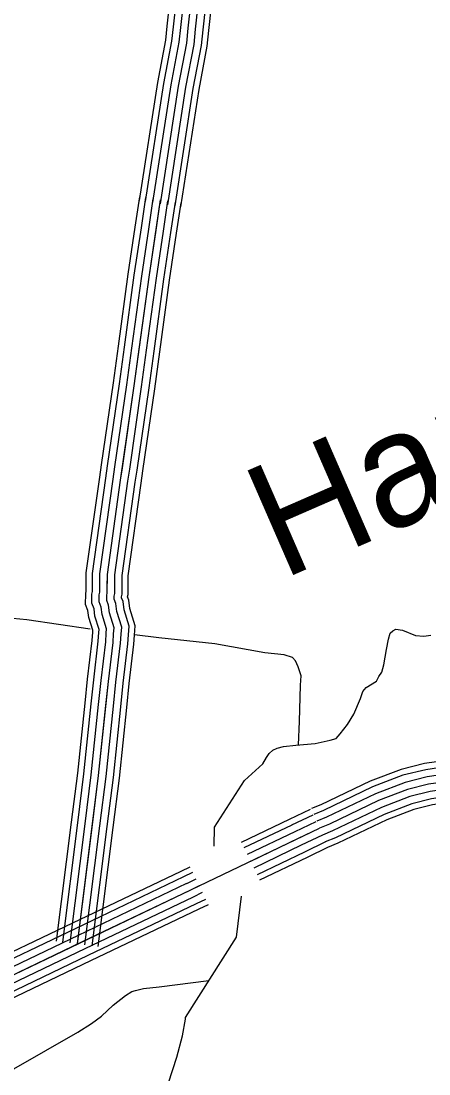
# Model space of a CAD drawing. Extents: x 1551132 to 1791609, y 378168 to 563823.
# Drawn here: x 1602623 to 1604322, y 468823 to 473207 of the extents above; entities that cross this region are included whole.
import ezdxf

# ---------------------------------------------------------------- set-up
doc = ezdxf.new("R2010")
doc.units = 0
for name, color, linetype in [('DESIGN - DRAINAGE - Bridges and Cross Drains Size Text', 7, 'Continuous'), ('DESIGN - TRANSPORTATION - Text', 7, 'Continuous'), ('SURVEY - CENTERLINE - Preliminary Text', 7, 'Continuous'), ('SURVEY - PROPERTY - Owners', 7, 'Continuous'), ('SURVEY - TRANSPORTATION - Roads', 7, 'Continuous')]:
    doc.layers.add(name, color=color, linetype=linetype)

msp = doc.modelspace()

# ---------------------------------------------------------------- linework, layer by layer
at = {"layer": 'DESIGN - TRANSPORTATION - Text'}
for points in [[(1602910.624, 470675.035), (1602646.847, 470714.777), (1602412.835, 470735.994)], [(1603426.969, 469771.911), (1603428.203, 469850.314), (1603491.385, 469947.541), (1603552.95, 470044.777), (1603630.315, 470113.979), (1603645.773, 470140.546), (1603655.756, 470158.03), (1603671.105, 470171.572), (1603689.23, 470179.347), (1603715.354, 470187.014), (1603767.487, 470192.323), (1603847.676, 470199.256), (1603909.925, 470212.44), (1603936.049, 470220.107), (1603952.324, 470239.941), (1603982.848, 470277.617), (1604009.448, 470321.368), (1604036.322, 470387.17), (1604046.697, 470415.095), (1604060.946, 470432.946), (1604103.32, 470458.438), (1604113.587, 470478.347), (1604125.737, 470495.789), (1604134.228, 470526.19), (1604145.07, 470590.2), (1604153.644, 470634.193), (1604159.961, 470658.168), (1604172.102, 470668.027), (1604184.219, 470675.877), (1604212.193, 470671.494), (1604265.967, 470648.71), (1604300.499, 470645.618), (1604330.057, 470649.843)], [(1603778.011, 470193.231), (1603782.77, 470290.359), (1603786.736, 470442.679), (1603789.228, 470480.738), (1603777.703, 470518.989), (1603766.003, 470543.207), (1603754.17, 470557.407), (1603718.263, 470567.916), (1603638.281, 470577.024), (1603430.503, 470613.925), (1603196.542, 470639.151), (1603095.228, 470651.734)], [(1603285.813, 467931.238), (1603276.138, 467957.431), (1603270.514, 467987.582), (1603265.264, 468045.8), (1603260.389, 468134.085), (1603253.289, 468204.354), (1603232.323, 468286.839), (1603225.006, 468341.074), (1603223.632, 468389.209), (1603208.59, 468465.602), (1603199.224, 468515.854), (1603189.916, 468570.113), (1603180.266, 468598.314), (1603178.441, 468612.373), (1603180.808, 468640.415), (1603211.507, 468692.125), (1603218.057, 468734.143), (1603236.748, 468786.019), (1603272.181, 468893.805), (1603295.339, 468981.707), (1603308.255, 469051.709), (1603307.655, 469057.793), (1603520.55, 469393.318), (1603541.575, 469563.464)], [(1601633.877, 468679.34), (1601731.583, 468582.413), (1601926.004, 468543.52), (1602224.105, 468621.314), (1602538.531, 468812.594), (1602593.23, 468844.887), (1602859.515, 468997.666), (1602916.039, 469032.984), (1602958.497, 469064.493), (1603007.137, 469109.944), (1603057.711, 469149.362), (1603083.969, 469167.046), (1603100.035, 469170.837), (1603132.176, 469178.421), (1603198.349, 469185.546), (1603405.361, 469211.78)]]:
    msp.add_lwpolyline(points, dxfattribs=at)
at = {"layer": 'SURVEY - CENTERLINE - Preliminary Text'}
for points in [[(1608389.836, 469707.696), (1608353.853, 469706.321), (1608247.298, 469707.771), (1608071.418, 469723.88), (1607529.923, 469785.298), (1606750.541, 469874.183), (1606004.134, 469946.493), (1605292.926, 470034.236), (1604636.358, 470117.905), (1604497.028, 470131.963), (1604403.888, 470130.23), (1604303.699, 470115.438), (1604206.06, 470091.52), (1604076.746, 470041.827), (1603872.092, 469943.975), (1603832.818, 469927.857)], [(1608378.395, 469681.521), (1608354.17, 469680.595), (1608245.948, 469682.07), (1608068.793, 469698.296), (1607527.023, 469759.739), (1606747.841, 469848.607), (1606001.317, 469920.925), (1605289.726, 470008.719), (1604633.441, 470092.354), (1604495.969, 470106.221), (1604406.013, 470104.546), (1604308.649, 470090.17), (1604213.768, 470066.928), (1604086.912, 470018.185), (1603882.534, 469920.457), (1603842.585, 469904.065)], [(1608371.77, 469650.245), (1608354.545, 469649.586), (1608244.314, 469651.095), (1608065.635, 469667.453), (1607523.515, 469728.938), (1606744.591, 469817.781), (1605997.926, 469890.108), (1605285.867, 469977.96), (1604629.925, 470061.545), (1604494.703, 470075.187), (1604408.58, 470073.587), (1604314.607, 470059.72), (1604223.051, 470037.286), (1604099.179, 469989.693), (1603895.108, 469892.115), (1603854.351, 469875.389)], [(1608368.711, 469619.102), (1608354.928, 469618.577), (1608242.689, 469620.11), (1608062.477, 469636.611), (1607520.015, 469698.137), (1606741.341, 469786.947), (1605994.534, 469859.29), (1605282.009, 469947.201), (1604626.408, 470030.744), (1604493.428, 470044.161), (1604411.138, 470042.627), (1604320.573, 470029.26), (1604232.334, 470007.643), (1604111.445, 469961.192), (1603907.691, 469863.764), (1603866.117, 469846.705)], [(1604411.138, 470042.627), (1604320.573, 470029.26), (1604232.334, 470007.643), (1604111.445, 469961.192), (1603907.691, 469863.764), (1603866.117, 469846.705)], [(1608372.178, 469588.21), (1608355.312, 469587.568), (1608241.064, 469589.126), (1608059.319, 469605.768), (1607516.515, 469667.336), (1606738.091, 469756.113), (1605991.142, 469828.473), (1605278.151, 469916.441), (1604622.891, 469999.943), (1604492.153, 470013.135), (1604413.696, 470011.668), (1604326.54, 469998.801), (1604241.617, 469978.001), (1604123.711, 469932.691), (1603920.274, 469835.413), (1603877.884, 469818.021)], [(1608382.094, 469557.567), (1608355.687, 469556.559), (1608239.431, 469558.151), (1608056.16, 469574.926), (1607513.007, 469636.535), (1606734.842, 469725.287), (1605987.751, 469797.655), (1605274.293, 469885.682), (1604619.375, 469969.134), (1604490.886, 469982.101), (1604416.263, 469980.709), (1604332.498, 469968.35), (1604250.9, 469948.358), (1604135.978, 469904.199), (1603932.849, 469807.071), (1603889.65, 469789.346)], [(1603740.304, 469883.773), (1603828.285, 469925.841)], [(1608397.327, 469533.408), (1608355.987, 469531.833), (1608238.139, 469533.442), (1608053.635, 469550.342), (1607510.215, 469611.977), (1606732.25, 469700.703), (1605985.043, 469773.088), (1605271.218, 469861.157), (1604616.575, 469944.575), (1604489.869, 469957.359), (1604418.304, 469956.025), (1604337.256, 469944.067), (1604258.308, 469924.724), (1604145.752, 469881.473), (1603942.882, 469784.47), (1603899.033, 469766.478)], [(1603541.4, 469788.687), (1603740.32, 469883.79)], [(1603751.395, 469860.572), (1603839.376, 469902.64)], [(1603764.761, 469832.605), (1603852.743, 469874.673)], [(1599682.948, 467940.786), (1602462.092, 469175.429), (1603866.117, 469846.705)], [(1603552.691, 469765.57), (1603751.412, 469860.581)], [(1603566.266, 469737.702), (1603764.786, 469832.613)], [(1603778.136, 469804.638), (1603866.117, 469846.705)], [(1603579.841, 469709.835), (1603778.153, 469804.646)], [(1603791.511, 469776.67), (1603879.492, 469818.738)], [(1603804.877, 469748.703), (1603892.858, 469790.771)], [(1603593.457, 469681.984), (1603791.519, 469776.678)], [(1603607.032, 469654.117), (1603804.894, 469748.711)], [(1603815.543, 469726.402), (1603903.525, 469768.47)], [(1603617.865, 469631.9), (1603815.552, 469726.411)], [(1602838.158, 469452.453), (1603289.247, 469668.125)], [(1603289.231, 469668.125), (1603327.047, 469686.209)], [(1603300.322, 469644.916), (1603338.33, 469663.092)], [(1602849.249, 469429.252), (1603300.339, 469644.925)], [(1602862.616, 469401.285), (1603313.705, 469616.957)], [(1603313.697, 469616.949), (1603351.904, 469635.216)], [(1602875.99, 469373.317), (1603327.08, 469588.99)], [(1603327.063, 469588.982), (1603365.496, 469607.357)], [(1603340.43, 469561.014), (1603379.095, 469579.498)], [(1602889.365, 469345.35), (1603340.455, 469561.023)], [(1602902.731, 469317.383), (1603353.821, 469533.055)], [(1603353.804, 469533.047), (1603392.678, 469551.631)], [(1603364.462, 469510.746), (1603403.52, 469529.422)], [(1602913.389, 469295.082), (1603364.479, 469510.755)], [(1602388.835, 469238.872), (1602425.367, 469255.097), (1602838.175, 469452.469)], [(1602399.268, 469215.371), (1602436.134, 469231.738), (1602849.266, 469429.261)], [(1602411.851, 469187.037), (1602449.109, 469203.588), (1602862.632, 469401.293)], [(1602424.434, 469158.703), (1602462.092, 469175.429), (1602876.007, 469373.326)], [(1602437.017, 469130.369), (1602475.075, 469147.27), (1602889.382, 469345.358)], [(1602449.6, 469102.035), (1602488.049, 469119.119), (1602902.748, 469317.391)], [(1602459.633, 469079.451), (1602498.399, 469096.668), (1602913.406, 469295.09)]]:
    msp.add_lwpolyline(points, dxfattribs=at)
at = {"layer": 'SURVEY - PROPERTY - Owners'}
for points in [[(1603623.669, 476133.635), (1603759.807, 475709.908), (1603810.306, 475545.253), (1603825.847, 475492.285), (1603835.522, 475458.926), (1603839.23, 475426.85), (1603834.938, 475392.85), (1603818.514, 475342.932), (1603728.691, 475125.468), (1603689.775, 475017.681), (1603526.162, 474588.612), (1603430.464, 474385.206), (1603387.698, 474293.479), (1603373.432, 474261.562), (1603364.982, 474209.577), (1603362.265, 474127.5), (1603339.599, 473595.053), (1603333.574, 473364.822), (1603328.807, 473276.753), (1603317.916, 473177.317), (1603311.399, 473114.715), (1603277.858, 472936.794), (1603201.626, 472446.864)], [(1602858.099, 469364.759), (1602946.022, 470065.277), (1602987.03, 470457.937), (1603006.28, 470620.192), (1603008.555, 470656.259), (1603010.738, 470680.31), (1602991.163, 470742.62), (1602987.397, 470774.729), (1602979.539, 470794.846), (1602979.689, 470814.897), (1602981.78, 470826.905), (1602982.355, 470903.099), (1603037.379, 471295.643), (1603094.42, 471688.178), (1603155.91, 472140.823), (1603204.135, 472462.998)]]:
    msp.add_lwpolyline(points, dxfattribs=at)
at = {"layer": 'SURVEY - TRANSPORTATION - Roads'}
for points in [[(1603653.118, 476143.327), (1603789.381, 475719.191), (1603839.996, 475554.162), (1603855.604, 475500.969), (1603866.021, 475465.068), (1603870.454, 475426.684), (1603865.321, 475385.999), (1603847.605, 475332.156), (1603757.606, 475114.284), (1603718.841, 475006.889), (1603554.711, 474576.47), (1603458.538, 474372.056), (1603415.897, 474280.604), (1603403.381, 474252.603), (1603395.898, 474206.568), (1603393.239, 474126.325), (1603370.581, 473593.986), (1603364.548, 473363.58), (1603359.715, 473274.228), (1603348.74, 473174.025), (1603342.098, 473110.232), (1603308.416, 472931.535), (1603232.259, 472442.097)], [(1603682.559, 476153.011), (1603818.955, 475728.483), (1603869.687, 475563.071), (1603885.362, 475509.653), (1603896.512, 475471.21), (1603901.678, 475426.525), (1603895.703, 475379.149), (1603876.687, 475321.381), (1603786.531, 475103.092), (1603747.898, 474996.106), (1603583.26, 474564.336), (1603486.612, 474358.906), (1603444.097, 474267.728), (1603433.33, 474243.636), (1603426.814, 474203.552), (1603424.222, 474125.158), (1603401.564, 473592.919), (1603395.531, 473362.338), (1603390.622, 473271.694), (1603379.564, 473170.733), (1603372.798, 473105.748), (1603338.965, 472926.285), (1603262.891, 472437.331)], [(1603706.042, 476160.736), (1603842.538, 475735.883), (1603893.362, 475570.179), (1603909.095, 475516.569), (1603920.828, 475476.102), (1603926.578, 475426.392), (1603919.92, 475373.691), (1603899.887, 475312.781), (1603809.589, 475094.175), (1603771.073, 474987.506), (1603606.018, 474554.653), (1603508.995, 474348.422), (1603466.579, 474257.461), (1603457.213, 474236.494), (1603451.463, 474201.152), (1603448.921, 474124.225), (1603426.263, 473592.077), (1603420.23, 473361.346), (1603415.263, 473269.686), (1603404.139, 473168.108), (1603397.28, 473102.173), (1603363.331, 472922.093), (1603287.308, 472433.531)], [(1603540.346, 476106.218), (1603676.117, 475683.632), (1603726.291, 475520.044), (1603741.64, 475467.718), (1603749.232, 475441.551), (1603750.874, 475427.309), (1603748.974, 475412.233), (1603736.207, 475373.424), (1603646.859, 475157.127), (1603607.535, 475048.207), (1603445.38, 474622.963), (1603351.032, 474422.416), (1603307.908, 474329.913), (1603288.684, 474286.92), (1603277.501, 474218.102), (1603274.609, 474130.816), (1603251.934, 473598.069), (1603245.917, 473368.338), (1603241.351, 473283.903), (1603230.701, 473186.633), (1603224.534, 473127.407), (1603191.402, 472951.669), (1603114.953, 472460.348)], [(1603564.778, 476114.26), (1603700.658, 475691.332), (1603750.924, 475527.436), (1603766.332, 475474.918), (1603774.531, 475446.643), (1603776.781, 475427.175), (1603774.173, 475406.55), (1603760.34, 475364.482), (1603670.85, 475147.843), (1603631.651, 475039.257), (1603469.063, 474612.887), (1603374.315, 474411.507), (1603331.299, 474319.23), (1603313.533, 474279.487), (1603303.15, 474215.602), (1603300.308, 474129.841), (1603277.634, 473597.186), (1603271.617, 473367.305), (1603266.992, 473281.811), (1603256.267, 473183.9), (1603250.001, 473123.682), (1603216.751, 472947.302), (1603140.361, 472456.398)], [(1603594.219, 476123.943), (1603730.233, 475700.624), (1603780.615, 475536.345), (1603796.089, 475483.602), (1603805.022, 475452.784), (1603808.006, 475427.017), (1603804.556, 475399.7), (1603789.423, 475353.707), (1603699.775, 475136.651), (1603660.709, 475028.473), (1603497.612, 474600.754), (1603402.389, 474398.357), (1603359.499, 474306.354), (1603343.482, 474270.52), (1603334.066, 474212.585), (1603331.291, 474128.675), (1603308.616, 473596.119), (1603302.599, 473366.063), (1603297.899, 473279.278), (1603287.091, 473180.608), (1603280.7, 473119.198), (1603247.3, 472942.052), (1603170.994, 472451.631)], [(1603623.669, 476133.635), (1603759.807, 475709.908), (1603810.306, 475545.253), (1603825.847, 475492.285), (1603835.522, 475458.926), (1603839.23, 475426.85), (1603834.938, 475392.85), (1603818.514, 475342.932), (1603728.691, 475125.468), (1603689.775, 475017.681), (1603526.162, 474588.612), (1603430.464, 474385.206), (1603387.698, 474293.479), (1603373.432, 474261.562), (1603364.982, 474209.577), (1603362.265, 474127.5), (1603339.599, 473595.053), (1603333.574, 473364.822), (1603328.807, 473276.753), (1603317.916, 473177.317), (1603311.399, 473114.715), (1603277.858, 472936.794), (1603201.626, 472446.864)], [(1603623.669, 476133.635), (1603759.807, 475709.908), (1603810.306, 475545.253), (1603825.847, 475492.285), (1603835.522, 475458.926), (1603839.23, 475426.85), (1603834.938, 475392.85), (1603818.514, 475342.932), (1603728.691, 475125.468), (1603689.775, 475017.681), (1603526.162, 474588.612), (1603430.464, 474385.206), (1603387.698, 474293.479), (1603373.432, 474261.562), (1603364.982, 474209.577), (1603362.265, 474127.5), (1603339.599, 473595.053), (1603333.574, 473364.822), (1603328.807, 473276.753), (1603317.916, 473177.317), (1603311.399, 473114.715), (1603277.858, 472936.794), (1603201.626, 472446.864)], [(1602858.099, 469364.759), (1602946.022, 470065.277), (1602987.03, 470457.937), (1603006.28, 470620.192), (1603008.555, 470656.259), (1603010.738, 470680.31), (1602991.163, 470742.62), (1602987.397, 470774.729), (1602979.539, 470794.846), (1602979.689, 470814.897), (1602981.78, 470826.905), (1602982.355, 470903.099), (1603037.379, 471295.643), (1603094.42, 471688.178), (1603155.91, 472140.823), (1603204.135, 472462.998)], [(1603098.47, 472349.587), (1603117.387, 472475.982)], [(1603123.903, 472345.778), (1603142.819, 472472.173)], [(1603154.561, 472341.195), (1603173.477, 472467.59)], [(1603185.218, 472336.603), (1603204.135, 472462.998)], [(1603215.876, 472332.011), (1603234.792, 472458.406)], [(1603246.533, 472327.428), (1603265.45, 472453.823)], [(1603270.975, 472323.769), (1603289.891, 472450.164)], [(1603028.338, 471853.34), (1603069.071, 472153.223), (1603098.47, 472349.603)], [(1603053.821, 471849.882), (1603094.537, 472149.59), (1603123.903, 472345.795)], [(1603084.537, 471845.707), (1603125.22, 472145.206), (1603154.561, 472341.211)], [(1603115.253, 471841.532), (1603155.91, 472140.823), (1603185.218, 472336.62)], [(1603145.969, 471837.357), (1603186.601, 472136.439), (1603215.876, 472332.028)], [(1603176.685, 471833.182), (1603217.284, 472132.056), (1603246.533, 472327.444)], [(1603201.176, 471829.857), (1603241.758, 472128.564), (1603270.975, 472323.778)], [(1602957.965, 471359.152), (1603007.555, 471700.386), (1603028.338, 471853.357)], [(1602983.414, 471355.452), (1603033.021, 471696.811), (1603053.821, 471849.89)], [(1603014.097, 471350.994), (1603063.721, 471692.495), (1603084.537, 471845.724)], [(1603044.771, 471346.536), (1603094.42, 471688.178), (1603115.253, 471841.548)], [(1603075.445, 471342.077), (1603125.119, 471683.861), (1603145.969, 471837.373)], [(1603106.128, 471337.619), (1603155.819, 471679.544), (1603176.685, 471833.207)], [(1603130.586, 471334.06), (1603180.293, 471676.103), (1603201.176, 471829.873)], [(1602894.249, 470851.573), (1602894.691, 470909.541), (1602950.548, 471308.043), (1602957.973, 471359.169)], [(1602919.965, 470851.381), (1602920.39, 470907.657), (1602976.006, 471304.409), (1602983.422, 471355.469)], [(1602950.964, 470851.148), (1602951.373, 470905.374), (1603006.688, 471300.026), (1603014.105, 471351.011)], [(1602981.964, 470850.914), (1602982.355, 470903.099), (1603037.379, 471295.643), (1603044.779, 471346.552)], [(1603012.963, 470850.681), (1603013.338, 470900.824), (1603068.07, 471291.259), (1603075.454, 471342.094)], [(1603043.962, 470850.448), (1603044.321, 470898.541), (1603098.753, 471286.876), (1603106.136, 471337.635)], [(1603068.678, 470850.264), (1603069.028, 470896.724), (1603123.227, 471283.384), (1603130.594, 471334.077)], [(1602889.316, 470366.777), (1602899.857, 470467.663), (1602918.89, 470628.125), (1602921.09, 470662.984), (1602921.798, 470670.76), (1602905.007, 470724.203), (1602901.591, 470753.312), (1602891.699, 470778.637), (1602892.033, 470822.805), (1602894.124, 470834.822), (1602894.249, 470851.598)], [(1602914.89, 470364.102), (1602925.415, 470464.813), (1602944.514, 470625.8), (1602946.731, 470661.018), (1602947.873, 470673.56), (1602930.265, 470729.603), (1602926.748, 470759.587), (1602917.457, 470783.387), (1602917.732, 470820.488), (1602919.824, 470832.497), (1602919.965, 470851.406)], [(1602945.723, 470360.876), (1602956.222, 470461.371), (1602975.397, 470622.992), (1602977.647, 470658.634), (1602979.305, 470676.935), (1602960.714, 470736.111), (1602957.073, 470767.162), (1602948.498, 470789.121), (1602948.706, 470817.688), (1602950.798, 470829.705), (1602950.964, 470851.164)], [(1602976.555, 470357.66), (1602987.03, 470457.937), (1603006.28, 470620.192), (1603008.555, 470656.259), (1603010.738, 470680.31), (1602991.163, 470742.62), (1602987.397, 470774.729), (1602979.539, 470794.846), (1602979.689, 470814.897), (1602981.78, 470826.905), (1602981.964, 470850.931)], [(1603007.388, 470354.443), (1603017.838, 470454.504), (1603037.162, 470617.392), (1603039.462, 470653.884), (1603042.171, 470683.685), (1603021.613, 470749.128), (1603017.721, 470782.296), (1603010.58, 470800.571), (1603010.671, 470812.105), (1603012.763, 470824.105), (1603012.963, 470850.698)], [(1603038.22, 470351.218), (1603048.645, 470451.062), (1603068.045, 470614.583), (1603070.378, 470651.501), (1603073.603, 470687.06), (1603052.062, 470755.637), (1603048.045, 470789.871), (1603041.621, 470806.305), (1603041.646, 470809.305), (1603043.737, 470821.314), (1603043.962, 470850.456)], [(1603062.803, 470348.651), (1603073.211, 470448.321), (1603092.669, 470612.35), (1603095.019, 470649.609), (1603098.669, 470689.752), (1603076.336, 470760.829), (1603072.22, 470795.905), (1603066.812, 470809.755), (1603068.437, 470819.08), (1603068.678, 470850.273)], [(1602833.333, 469871.78), (1602858.874, 470075.294), (1602889.316, 470366.785)], [(1602858.849, 469868.58), (1602884.424, 470072.361), (1602914.89, 470364.118)], [(1602889.607, 469864.714), (1602915.223, 470068.819), (1602945.723, 470360.893)], [(1602920.365, 469860.855), (1602946.022, 470065.277), (1602976.555, 470357.676)], [(1602951.122, 469856.997), (1602976.822, 470061.735), (1603007.388, 470354.46)], [(1602981.88, 469853.13), (1603007.621, 470058.194), (1603038.22, 470351.235)], [(1603006.404, 469850.055), (1603032.17, 470055.369), (1603062.803, 470348.668)], [(1602771.068, 469375.684), (1602833.333, 469871.797)], [(1602796.584, 469372.484), (1602858.849, 469868.597)], [(1602827.341, 469368.617), (1602889.607, 469864.73)], [(1602858.099, 469364.759), (1602920.365, 469860.872)], [(1602888.857, 469360.9), (1602951.122, 469857.013)], [(1602919.614, 469357.034), (1602981.88, 469853.147)], [(1602944.139, 469353.959), (1603006.404, 469850.072)]]:
    msp.add_lwpolyline(points, dxfattribs=at)

# ---------------------------------------------------------------- texts
at = {"layer": 'DESIGN - DRAINAGE - Bridges and Cross Drains Size Text'}
msp.add_text('Harlan', height=474.9928, rotation=23.564203, dxfattribs=at).set_placement((1603708.838, 470879.749))

doc.saveas('drawing.dxf')
